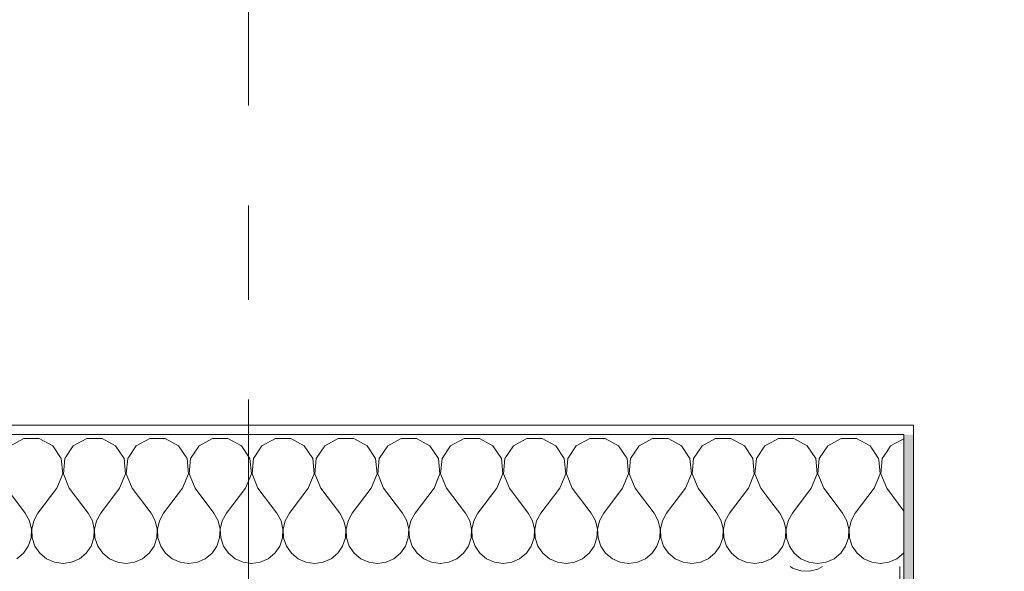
# Model space of a CAD drawing. Header units: metres. Extents: x -4 to 100, y -11 to 17.
# Tile 688 of 728: x 61.487 to 62.531, y 13.7 to 14.285. Entities that reach past the tile are written whole.
import ezdxf

# ---------------------------------------------------------------- set-up
doc = ezdxf.new("R2010")
doc.units = ezdxf.units.M
doc.header["$MEASUREMENT"] = 0
doc.linetypes.add('Strichlinie doppelt', pattern=[0.546806, 0.264583, -0.105833, 0.070556, -0.105833])
for name, color, linetype in [('152 - Bemaßung_ Beschriftung.Ausbau', 7, 'Continuous'), ('451 - Universal.Achsen Raster', 7, 'Continuous'), ('604 - Struktur.Wand Aussen', 7, 'Continuous')]:
    doc.layers.add(name, color=color, linetype=linetype)
doc.styles.add('ERSTELLTER_STIL_2', font='txt')
doc.dimstyles.new('ERSTELLTER_STIL__13', dxfattribs={"dimtxt": 0.1, "dimasz": 0.0532, "dimexe": 0.18, "dimexo": 0.0625, "dimgap": 0, "dimtad": 1, "dimtih": 1, "dimtoh": 1, "dimzin": 0, "dimdsep": 46, "dimtxsty": 'ERSTELLTER_STIL_2', "dimblk": 'ARROWHEAD_2', "dimblk1": 'ARROWHEAD_2', "dimblk2": 'ARROWHEAD_2', "dimcen": 0.09, "dimse1": 1, "dimse2": 1, "dimclrd": 256, "dimclre": 256, "dimclrt": 256, "dimazin": 0, "dimtfac": 1, "dimtdec": 4, "dimtmove": 2, "dimatfit": 3, "dimfxl": 1, "dimtolj": 1, "dimtzin": 0, "dimarcsym": 0})
doc.dimstyles.new('ERSTELLTER_STIL__14', dxfattribs={"dimtxt": 0.1, "dimasz": 0.0532, "dimexe": 0.18, "dimexo": 0.0625, "dimgap": 0, "dimtad": 1, "dimtih": 1, "dimtoh": 1, "dimzin": 0, "dimdsep": 46, "dimtxsty": 'ERSTELLTER_STIL_2', "dimblk": 'ARROWHEAD_2', "dimblk1": 'ARROWHEAD_2', "dimblk2": 'ARROWHEAD_2', "dimcen": 0.09, "dimse1": 1, "dimse2": 1, "dimclrd": 256, "dimclre": 256, "dimclrt": 256, "dimazin": 0, "dimtfac": 1, "dimtdec": 4, "dimtmove": 0, "dimatfit": 3, "dimfxl": 1, "dimtolj": 1, "dimtzin": 0, "dimarcsym": 0})
doc.dimstyles.new('ERSTELLTER_STIL__3', dxfattribs={"dimtxt": 0.1, "dimasz": 0.0532, "dimexe": 0.18, "dimexo": 0.0625, "dimgap": 0, "dimtad": 1, "dimzin": 0, "dimdsep": 46, "dimtxsty": 'ERSTELLTER_STIL_2', "dimblk": 'ARROWHEAD_2', "dimblk1": 'ARROWHEAD_2', "dimblk2": 'ARROWHEAD_2', "dimcen": 0.09, "dimse1": 1, "dimse2": 1, "dimclrd": 7, "dimclre": 7, "dimclrt": 7, "dimazin": 0, "dimtfac": 1, "dimtdec": 4, "dimtmove": 0, "dimatfit": 3, "dimfxl": 1, "dimtolj": 1, "dimtzin": 0, "dimarcsym": 0})
doc.dimstyles.new('ERSTELLTER_STIL__4', dxfattribs={"dimtxt": 0.1, "dimasz": 0.0532, "dimexe": 0.18, "dimexo": 0.0625, "dimgap": 0, "dimtad": 1, "dimzin": 0, "dimdsep": 46, "dimtxsty": 'ERSTELLTER_STIL_2', "dimblk": 'ARROWHEAD_2', "dimblk1": 'ARROWHEAD_2', "dimblk2": 'ARROWHEAD_2', "dimcen": 0.09, "dimse1": 1, "dimse2": 1, "dimclrd": 7, "dimclre": 7, "dimclrt": 7, "dimazin": 0, "dimtfac": 1, "dimtdec": 4, "dimtmove": 2, "dimatfit": 3, "dimfxl": 1, "dimtolj": 1, "dimtzin": 0, "dimarcsym": 0})
doc.dimstyles.new('ERSTELLTER_STIL__5', dxfattribs={"dimtxt": 0.1, "dimasz": 0.0532, "dimexe": 0.18, "dimexo": 0.0625, "dimgap": 0, "dimtad": 1, "dimtih": 1, "dimtoh": 1, "dimzin": 0, "dimdsep": 46, "dimtxsty": 'ERSTELLTER_STIL_2', "dimblk": 'ARROWHEAD_2', "dimblk1": 'ARROWHEAD_2', "dimblk2": 'ARROWHEAD_2', "dimcen": 0.09, "dimse1": 1, "dimse2": 1, "dimclrd": 7, "dimclre": 7, "dimclrt": 7, "dimazin": 0, "dimtfac": 1, "dimtdec": 4, "dimtmove": 0, "dimatfit": 3, "dimfxl": 1, "dimtolj": 1, "dimtzin": 0, "dimarcsym": 0})
doc.dimstyles.new('ERSTELLTER_STIL__6', dxfattribs={"dimtxt": 0.1, "dimasz": 0.0532, "dimexe": 0.18, "dimexo": 0.0625, "dimgap": 0, "dimtad": 1, "dimtih": 1, "dimtoh": 1, "dimzin": 0, "dimdsep": 46, "dimtxsty": 'ERSTELLTER_STIL_2', "dimblk": 'ARROWHEAD_2', "dimblk1": 'ARROWHEAD_2', "dimblk2": 'ARROWHEAD_2', "dimcen": 0.09, "dimse1": 1, "dimse2": 1, "dimclrd": 7, "dimclre": 7, "dimclrt": 7, "dimazin": 0, "dimtfac": 1, "dimtdec": 4, "dimtmove": 2, "dimatfit": 3, "dimfxl": 1, "dimtolj": 1, "dimtzin": 0, "dimarcsym": 0})
pattern_1 = [(0, (0, 0), (0, 0.08660254), [0, -0.05]), (0, (0.025, 0.0433), (0, 0.08660254), [0, -0.05])]

# ---------------------------------------------------------------- blocks, each defined once
blk = doc.blocks.new('*X60')
at = {"layer": '604 - Struktur.Wand Aussen', "color": 7, "linetype": 'Continuous', "lineweight": 5}
for p, q in [((62.425, 13.8406), (62.4155, 13.8354)), ((62.4067, 13.8267), (62.4019, 13.8195)), ((62.3996, 13.8033), (62.3982, 13.8182)), ((62.4019, 13.8195), (62.4004, 13.8033)), ((62.3933, 13.7883), (62.3996, 13.8033)), ((62.4004, 13.8033), (62.4067, 13.7883)), ((62.3933, 13.7883), (62.3733, 13.7617)), ((62.4067, 13.7883), (62.425, 13.7639)), ((62.3522, 13.7721), (62.36, 13.7617)), ((62.3645, 13.7536), (62.36, 13.7617)), ((62.3733, 13.7617), (62.3689, 13.7536)), ((62.3665, 13.7447), (62.3645, 13.7536)), ((62.3689, 13.7536), (62.3668, 13.7447)), ((62.3661, 13.7355), (62.3665, 13.7447)), ((62.3668, 13.7447), (62.3672, 13.7355)), ((62.3631, 13.7268), (62.3661, 13.7355)), ((62.3672, 13.7355), (62.3702, 13.7268)), ((62.3048, 13.7248), (62.3087, 13.7192)), ((62.3087, 13.7192), (62.3158, 13.7133)), ((62.3509, 13.7133), (62.3579, 13.7192)), ((62.3579, 13.7192), (62.3631, 13.7268)), ((62.3702, 13.7268), (62.3754, 13.7192)), ((62.3754, 13.7192), (62.3825, 13.7133)), ((62.4175, 13.7133), (62.4246, 13.7192)), ((62.4246, 13.7192), (62.425, 13.7198)), ((62.3158, 13.7133), (62.3242, 13.7096)), ((62.3242, 13.7096), (62.3333, 13.7083)), ((62.3333, 13.7083), (62.3424, 13.7096)), ((62.3424, 13.7096), (62.3509, 13.7133)), ((62.3825, 13.7133), (62.3909, 13.7096)), ((62.3909, 13.7096), (62.4, 13.7083)), ((62.4, 13.7083), (62.4091, 13.7096)), ((62.4091, 13.7096), (62.4175, 13.7133))]:
    blk.add_line(p, q, dxfattribs=at)
blk = doc.blocks.new('*X61')
at = {"layer": '604 - Struktur.Wand Aussen', "color": 7, "linetype": 'Continuous', "lineweight": 5}
for p, q in [((62.2919, 13.8407), (62.285, 13.837)), ((62.3081, 13.8407), (62.2919, 13.8407)), ((62.3224, 13.833), (62.3081, 13.8407)), ((62.3585, 13.8407), (62.3442, 13.833)), ((62.3748, 13.8407), (62.3585, 13.8407)), ((62.3891, 13.833), (62.3748, 13.8407)), ((62.4155, 13.8354), (62.4109, 13.833)), ((62.3314, 13.8195), (62.3224, 13.833)), ((62.3442, 13.833), (62.3352, 13.8195)), ((62.3981, 13.8195), (62.3891, 13.833)), ((62.4109, 13.833), (62.4067, 13.8267)), ((62.333, 13.8033), (62.3314, 13.8195)), ((62.3352, 13.8195), (62.3337, 13.8033)), ((62.3982, 13.8182), (62.3981, 13.8195)), ((62.3267, 13.7883), (62.333, 13.8033)), ((62.3337, 13.8033), (62.34, 13.7883)), ((62.3267, 13.7883), (62.3067, 13.7617)), ((62.34, 13.7883), (62.3522, 13.7721)), ((62.285, 13.7727), (62.2933, 13.7617)), ((62.2978, 13.7536), (62.2933, 13.7617)), ((62.3067, 13.7617), (62.3022, 13.7536)), ((62.2999, 13.7447), (62.2978, 13.7536)), ((62.3022, 13.7536), (62.3001, 13.7447)), ((62.2994, 13.7355), (62.2999, 13.7447)), ((62.3001, 13.7447), (62.3006, 13.7355)), ((62.2965, 13.7268), (62.2994, 13.7355)), ((62.3006, 13.7355), (62.3035, 13.7268)), ((62.285, 13.714), (62.2913, 13.7192)), ((62.2913, 13.7192), (62.2965, 13.7268)), ((62.3035, 13.7268), (62.3048, 13.7248))]:
    blk.add_line(p, q, dxfattribs=at)
blk = doc.blocks.new('*X79')
at = {"layer": '604 - Struktur.Wand Aussen', "color": 7, "linetype": 'Continuous', "lineweight": 5}
for p, q in [((61.4919, 13.8407), (61.4776, 13.833)), ((61.5081, 13.8407), (61.4919, 13.8407)), ((61.5224, 13.833), (61.5081, 13.8407)), ((61.5585, 13.8407), (61.5442, 13.833)), ((61.5748, 13.8407), (61.5585, 13.8407)), ((61.5891, 13.833), (61.5748, 13.8407)), ((61.6252, 13.8407), (61.6109, 13.833)), ((61.6415, 13.8407), (61.6252, 13.8407)), ((61.6558, 13.833), (61.6415, 13.8407)), ((61.6919, 13.8407), (61.6776, 13.833)), ((61.7081, 13.8407), (61.6919, 13.8407)), ((61.7224, 13.833), (61.7081, 13.8407)), ((61.7585, 13.8407), (61.7442, 13.833)), ((61.7748, 13.8407), (61.7585, 13.8407)), ((61.7891, 13.833), (61.7748, 13.8407)), ((61.8252, 13.8407), (61.8109, 13.833)), ((61.8415, 13.8407), (61.8252, 13.8407)), ((61.8558, 13.833), (61.8415, 13.8407)), ((61.8919, 13.8407), (61.8776, 13.833)), ((61.9081, 13.8407), (61.8919, 13.8407)), ((61.9224, 13.833), (61.9081, 13.8407)), ((61.9585, 13.8407), (61.9442, 13.833)), ((61.9748, 13.8407), (61.9585, 13.8407)), ((61.9891, 13.833), (61.9748, 13.8407)), ((62.0252, 13.8407), (62.0109, 13.833)), ((62.0415, 13.8407), (62.0252, 13.8407)), ((62.0558, 13.833), (62.0415, 13.8407)), ((62.0919, 13.8407), (62.0776, 13.833)), ((62.1081, 13.8407), (62.0919, 13.8407)), ((62.1224, 13.833), (62.1081, 13.8407)), ((62.1585, 13.8407), (62.1442, 13.833)), ((62.1748, 13.8407), (62.1585, 13.8407)), ((62.1891, 13.833), (62.1748, 13.8407)), ((62.2252, 13.8407), (62.2109, 13.833)), ((62.2415, 13.8407), (62.2252, 13.8407)), ((62.2558, 13.833), (62.2415, 13.8407)), ((62.285, 13.837), (62.2776, 13.833)), ((61.5314, 13.8195), (61.5224, 13.833)), ((61.5442, 13.833), (61.5352, 13.8195)), ((61.5981, 13.8195), (61.5891, 13.833)), ((61.6109, 13.833), (61.6019, 13.8195)), ((61.6648, 13.8195), (61.6558, 13.833)), ((61.6776, 13.833), (61.6686, 13.8195)), ((61.7314, 13.8195), (61.7224, 13.833)), ((61.7442, 13.833), (61.7352, 13.8195)), ((61.7981, 13.8195), (61.7891, 13.833)), ((61.8109, 13.833), (61.8019, 13.8195)), ((61.8648, 13.8195), (61.8558, 13.833)), ((61.8776, 13.833), (61.8686, 13.8195)), ((61.9314, 13.8195), (61.9224, 13.833)), ((61.9442, 13.833), (61.9352, 13.8195)), ((61.9981, 13.8195), (61.9891, 13.833)), ((62.0109, 13.833), (62.0019, 13.8195)), ((62.0648, 13.8195), (62.0558, 13.833)), ((62.0776, 13.833), (62.0686, 13.8195)), ((62.1314, 13.8195), (62.1224, 13.833)), ((62.1442, 13.833), (62.1352, 13.8195)), ((62.1981, 13.8195), (62.1891, 13.833)), ((62.2109, 13.833), (62.2019, 13.8195)), ((62.2648, 13.8195), (62.2558, 13.833)), ((62.2776, 13.833), (62.2686, 13.8195)), ((61.533, 13.8033), (61.5314, 13.8195)), ((61.5352, 13.8195), (61.5337, 13.8033)), ((61.5996, 13.8033), (61.5981, 13.8195)), ((61.6019, 13.8195), (61.6004, 13.8033)), ((61.6663, 13.8033), (61.6648, 13.8195)), ((61.6686, 13.8195), (61.667, 13.8033)), ((61.733, 13.8033), (61.7314, 13.8195)), ((61.7352, 13.8195), (61.7337, 13.8033)), ((61.7996, 13.8033), (61.7981, 13.8195)), ((61.8019, 13.8195), (61.8004, 13.8033)), ((61.8663, 13.8033), (61.8648, 13.8195)), ((61.8686, 13.8195), (61.867, 13.8033)), ((61.933, 13.8033), (61.9314, 13.8195)), ((61.9352, 13.8195), (61.9337, 13.8033)), ((61.9996, 13.8033), (61.9981, 13.8195)), ((62.0019, 13.8195), (62.0004, 13.8033)), ((62.0663, 13.8033), (62.0648, 13.8195)), ((62.0686, 13.8195), (62.067, 13.8033)), ((62.133, 13.8033), (62.1314, 13.8195)), ((62.1352, 13.8195), (62.1337, 13.8033)), ((62.1996, 13.8033), (62.1981, 13.8195)), ((62.2019, 13.8195), (62.2004, 13.8033)), ((62.2663, 13.8033), (62.2648, 13.8195)), ((62.2686, 13.8195), (62.267, 13.8033)), ((61.5267, 13.7883), (61.533, 13.8033)), ((61.5337, 13.8033), (61.54, 13.7883)), ((61.5933, 13.7883), (61.5996, 13.8033)), ((61.6004, 13.8033), (61.6067, 13.7883)), ((61.66, 13.7883), (61.6663, 13.8033)), ((61.667, 13.8033), (61.6733, 13.7883)), ((61.7267, 13.7883), (61.733, 13.8033)), ((61.7337, 13.8033), (61.74, 13.7883)), ((61.7933, 13.7883), (61.7996, 13.8033)), ((61.8004, 13.8033), (61.8067, 13.7883)), ((61.86, 13.7883), (61.8663, 13.8033)), ((61.867, 13.8033), (61.8733, 13.7883)), ((61.9267, 13.7883), (61.933, 13.8033)), ((61.9337, 13.8033), (61.94, 13.7883)), ((61.9933, 13.7883), (61.9996, 13.8033)), ((62.0004, 13.8033), (62.0067, 13.7883)), ((62.06, 13.7883), (62.0663, 13.8033)), ((62.067, 13.8033), (62.0733, 13.7883)), ((62.1267, 13.7883), (62.133, 13.8033)), ((62.1337, 13.8033), (62.14, 13.7883)), ((62.1933, 13.7883), (62.1996, 13.8033)), ((62.2004, 13.8033), (62.2067, 13.7883)), ((62.26, 13.7883), (62.2663, 13.8033)), ((62.267, 13.8033), (62.2733, 13.7883)), ((61.4733, 13.7883), (61.4933, 13.7617)), ((61.5267, 13.7883), (61.5067, 13.7617)), ((61.54, 13.7883), (61.56, 13.7617)), ((61.5933, 13.7883), (61.5733, 13.7617)), ((61.6067, 13.7883), (61.6267, 13.7617)), ((61.66, 13.7883), (61.64, 13.7617)), ((61.6733, 13.7883), (61.6933, 13.7617)), ((61.7267, 13.7883), (61.7067, 13.7617)), ((61.74, 13.7883), (61.76, 13.7617)), ((61.7933, 13.7883), (61.7733, 13.7617)), ((61.8067, 13.7883), (61.8267, 13.7617)), ((61.86, 13.7883), (61.84, 13.7617)), ((61.8733, 13.7883), (61.8933, 13.7617)), ((61.9267, 13.7883), (61.9067, 13.7617)), ((61.94, 13.7883), (61.96, 13.7617)), ((61.9933, 13.7883), (61.9733, 13.7617)), ((62.0067, 13.7883), (62.0267, 13.7617)), ((62.06, 13.7883), (62.04, 13.7617)), ((62.0733, 13.7883), (62.0933, 13.7617)), ((62.1267, 13.7883), (62.1067, 13.7617)), ((62.14, 13.7883), (62.16, 13.7617)), ((62.1933, 13.7883), (62.1733, 13.7617)), ((62.2067, 13.7883), (62.2267, 13.7617)), ((62.26, 13.7883), (62.24, 13.7617)), ((62.2733, 13.7883), (62.285, 13.7727)), ((61.4978, 13.7536), (61.4933, 13.7617)), ((61.5067, 13.7617), (61.5022, 13.7536)), ((61.5645, 13.7536), (61.56, 13.7617)), ((61.5733, 13.7617), (61.5689, 13.7536)), ((61.6311, 13.7536), (61.6267, 13.7617)), ((61.64, 13.7617), (61.6355, 13.7536)), ((61.6978, 13.7536), (61.6933, 13.7617)), ((61.7067, 13.7617), (61.7022, 13.7536)), ((61.7645, 13.7536), (61.76, 13.7617)), ((61.7733, 13.7617), (61.7689, 13.7536)), ((61.8311, 13.7536), (61.8267, 13.7617)), ((61.84, 13.7617), (61.8355, 13.7536)), ((61.8978, 13.7536), (61.8933, 13.7617)), ((61.9067, 13.7617), (61.9022, 13.7536)), ((61.9645, 13.7536), (61.96, 13.7617)), ((61.9733, 13.7617), (61.9689, 13.7536)), ((62.0311, 13.7536), (62.0267, 13.7617)), ((62.04, 13.7617), (62.0355, 13.7536)), ((62.0978, 13.7536), (62.0933, 13.7617)), ((62.1067, 13.7617), (62.1022, 13.7536)), ((62.1645, 13.7536), (62.16, 13.7617)), ((62.1733, 13.7617), (62.1689, 13.7536)), ((62.2311, 13.7536), (62.2267, 13.7617)), ((62.24, 13.7617), (62.2355, 13.7536)), ((61.4999, 13.7447), (61.4978, 13.7536)), ((61.5022, 13.7536), (61.5001, 13.7447)), ((61.5665, 13.7447), (61.5645, 13.7536)), ((61.5689, 13.7536), (61.5668, 13.7447)), ((61.6332, 13.7447), (61.6311, 13.7536)), ((61.6355, 13.7536), (61.6335, 13.7447)), ((61.6999, 13.7447), (61.6978, 13.7536)), ((61.7022, 13.7536), (61.7001, 13.7447)), ((61.7665, 13.7447), (61.7645, 13.7536)), ((61.7689, 13.7536), (61.7668, 13.7447)), ((61.8332, 13.7447), (61.8311, 13.7536)), ((61.8355, 13.7536), (61.8335, 13.7447)), ((61.8999, 13.7447), (61.8978, 13.7536)), ((61.9022, 13.7536), (61.9001, 13.7447)), ((61.9665, 13.7447), (61.9645, 13.7536)), ((61.9689, 13.7536), (61.9668, 13.7447)), ((62.0332, 13.7447), (62.0311, 13.7536)), ((62.0355, 13.7536), (62.0335, 13.7447)), ((62.0999, 13.7447), (62.0978, 13.7536)), ((62.1022, 13.7536), (62.1001, 13.7447)), ((62.1665, 13.7447), (62.1645, 13.7536)), ((62.1689, 13.7536), (62.1668, 13.7447)), ((62.2332, 13.7447), (62.2311, 13.7536)), ((62.2355, 13.7536), (62.2335, 13.7447)), ((61.4994, 13.7355), (61.4999, 13.7447)), ((61.5001, 13.7447), (61.5006, 13.7355)), ((61.5661, 13.7355), (61.5665, 13.7447)), ((61.5668, 13.7447), (61.5672, 13.7355)), ((61.6328, 13.7355), (61.6332, 13.7447)), ((61.6335, 13.7447), (61.6339, 13.7355)), ((61.6994, 13.7355), (61.6999, 13.7447)), ((61.7001, 13.7447), (61.7006, 13.7355)), ((61.7661, 13.7355), (61.7665, 13.7447)), ((61.7668, 13.7447), (61.7672, 13.7355)), ((61.8328, 13.7355), (61.8332, 13.7447)), ((61.8335, 13.7447), (61.8339, 13.7355)), ((61.8994, 13.7355), (61.8999, 13.7447)), ((61.9001, 13.7447), (61.9006, 13.7355)), ((61.9661, 13.7355), (61.9665, 13.7447)), ((61.9668, 13.7447), (61.9672, 13.7355)), ((62.0328, 13.7355), (62.0332, 13.7447)), ((62.0335, 13.7447), (62.0339, 13.7355)), ((62.0994, 13.7355), (62.0999, 13.7447)), ((62.1001, 13.7447), (62.1006, 13.7355)), ((62.1661, 13.7355), (62.1665, 13.7447)), ((62.1668, 13.7447), (62.1672, 13.7355)), ((62.2328, 13.7355), (62.2332, 13.7447)), ((62.2335, 13.7447), (62.2339, 13.7355)), ((61.4965, 13.7268), (61.4994, 13.7355)), ((61.5006, 13.7355), (61.5035, 13.7268)), ((61.5631, 13.7268), (61.5661, 13.7355)), ((61.5672, 13.7355), (61.5702, 13.7268)), ((61.6298, 13.7268), (61.6328, 13.7355)), ((61.6339, 13.7355), (61.6369, 13.7268)), ((61.6965, 13.7268), (61.6994, 13.7355)), ((61.7006, 13.7355), (61.7035, 13.7268)), ((61.7631, 13.7268), (61.7661, 13.7355)), ((61.7672, 13.7355), (61.7702, 13.7268)), ((61.8298, 13.7268), (61.8328, 13.7355)), ((61.8339, 13.7355), (61.8369, 13.7268)), ((61.8965, 13.7268), (61.8994, 13.7355)), ((61.9006, 13.7355), (61.9035, 13.7268)), ((61.9631, 13.7268), (61.9661, 13.7355)), ((61.9672, 13.7355), (61.9702, 13.7268)), ((62.0298, 13.7268), (62.0328, 13.7355)), ((62.0339, 13.7355), (62.0369, 13.7268)), ((62.0965, 13.7268), (62.0994, 13.7355)), ((62.1006, 13.7355), (62.1035, 13.7268)), ((62.1631, 13.7268), (62.1661, 13.7355)), ((62.1672, 13.7355), (62.1702, 13.7268)), ((62.2298, 13.7268), (62.2328, 13.7355)), ((62.2339, 13.7355), (62.2369, 13.7268)), ((61.4842, 13.7133), (61.4913, 13.7192)), ((61.4913, 13.7192), (61.4965, 13.7268)), ((61.5035, 13.7268), (61.5087, 13.7192)), ((61.5087, 13.7192), (61.5158, 13.7133)), ((61.5509, 13.7133), (61.5579, 13.7192)), ((61.5579, 13.7192), (61.5631, 13.7268)), ((61.5702, 13.7268), (61.5754, 13.7192)), ((61.5754, 13.7192), (61.5825, 13.7133)), ((61.6175, 13.7133), (61.6246, 13.7192)), ((61.6246, 13.7192), (61.6298, 13.7268)), ((61.6369, 13.7268), (61.6421, 13.7192)), ((61.6421, 13.7192), (61.6491, 13.7133)), ((61.6842, 13.7133), (61.6913, 13.7192)), ((61.6913, 13.7192), (61.6965, 13.7268)), ((61.7035, 13.7268), (61.7087, 13.7192)), ((61.7087, 13.7192), (61.7158, 13.7133)), ((61.7509, 13.7133), (61.7579, 13.7192)), ((61.7579, 13.7192), (61.7631, 13.7268)), ((61.7702, 13.7268), (61.7754, 13.7192)), ((61.7754, 13.7192), (61.7825, 13.7133)), ((61.8175, 13.7133), (61.8246, 13.7192)), ((61.8246, 13.7192), (61.8298, 13.7268)), ((61.8369, 13.7268), (61.8421, 13.7192)), ((61.8421, 13.7192), (61.8491, 13.7133)), ((61.8842, 13.7133), (61.8913, 13.7192)), ((61.8913, 13.7192), (61.8965, 13.7268)), ((61.9035, 13.7268), (61.9087, 13.7192)), ((61.9087, 13.7192), (61.9158, 13.7133)), ((61.9509, 13.7133), (61.9579, 13.7192)), ((61.9579, 13.7192), (61.9631, 13.7268)), ((61.9702, 13.7268), (61.9754, 13.7192)), ((61.9754, 13.7192), (61.9825, 13.7133)), ((62.0175, 13.7133), (62.0246, 13.7192)), ((62.0246, 13.7192), (62.0298, 13.7268)), ((62.0369, 13.7268), (62.0421, 13.7192)), ((62.0421, 13.7192), (62.0491, 13.7133)), ((62.0842, 13.7133), (62.0913, 13.7192)), ((62.0913, 13.7192), (62.0965, 13.7268)), ((62.1035, 13.7268), (62.1087, 13.7192)), ((62.1087, 13.7192), (62.1158, 13.7133)), ((62.1509, 13.7133), (62.1579, 13.7192)), ((62.1579, 13.7192), (62.1631, 13.7268)), ((62.1702, 13.7268), (62.1754, 13.7192)), ((62.1754, 13.7192), (62.1825, 13.7133)), ((62.2175, 13.7133), (62.2246, 13.7192)), ((62.2246, 13.7192), (62.2298, 13.7268)), ((62.2369, 13.7268), (62.2421, 13.7192)), ((62.2421, 13.7192), (62.2491, 13.7133)), ((61.5158, 13.7133), (61.5242, 13.7096)), ((61.5242, 13.7096), (61.5333, 13.7083)), ((61.5333, 13.7083), (61.5424, 13.7096)), ((61.5424, 13.7096), (61.5509, 13.7133)), ((61.5825, 13.7133), (61.5909, 13.7096)), ((61.5909, 13.7096), (61.6, 13.7083)), ((61.6, 13.7083), (61.6091, 13.7096)), ((61.6091, 13.7096), (61.6175, 13.7133)), ((61.6491, 13.7133), (61.6576, 13.7096)), ((61.6576, 13.7096), (61.6667, 13.7083)), ((61.6667, 13.7083), (61.6758, 13.7096)), ((61.6758, 13.7096), (61.6842, 13.7133)), ((61.7158, 13.7133), (61.7242, 13.7096)), ((61.7242, 13.7096), (61.7333, 13.7083)), ((61.7333, 13.7083), (61.7424, 13.7096)), ((61.7424, 13.7096), (61.7509, 13.7133)), ((61.7825, 13.7133), (61.7909, 13.7096)), ((61.7909, 13.7096), (61.8, 13.7083)), ((61.8, 13.7083), (61.8091, 13.7096)), ((61.8091, 13.7096), (61.8175, 13.7133)), ((61.8491, 13.7133), (61.8576, 13.7096)), ((61.8576, 13.7096), (61.8667, 13.7083)), ((61.8667, 13.7083), (61.8758, 13.7096)), ((61.8758, 13.7096), (61.8842, 13.7133)), ((61.9158, 13.7133), (61.9242, 13.7096)), ((61.9242, 13.7096), (61.9333, 13.7083)), ((61.9333, 13.7083), (61.9424, 13.7096)), ((61.9424, 13.7096), (61.9509, 13.7133)), ((61.9825, 13.7133), (61.9909, 13.7096)), ((61.9909, 13.7096), (62, 13.7083)), ((62, 13.7083), (62.0091, 13.7096)), ((62.0091, 13.7096), (62.0175, 13.7133)), ((62.0491, 13.7133), (62.0576, 13.7096)), ((62.0576, 13.7096), (62.0667, 13.7083)), ((62.0667, 13.7083), (62.0758, 13.7096)), ((62.0758, 13.7096), (62.0842, 13.7133)), ((62.1158, 13.7133), (62.1242, 13.7096)), ((62.1242, 13.7096), (62.1333, 13.7083)), ((62.1333, 13.7083), (62.1424, 13.7096)), ((62.1424, 13.7096), (62.1509, 13.7133)), ((62.1825, 13.7133), (62.1909, 13.7096)), ((62.1909, 13.7096), (62.2, 13.7083)), ((62.2, 13.7083), (62.2091, 13.7096)), ((62.2091, 13.7096), (62.2175, 13.7133)), ((62.2491, 13.7133), (62.2576, 13.7096)), ((62.2576, 13.7096), (62.2667, 13.7083)), ((62.2667, 13.7083), (62.2758, 13.7096)), ((62.2758, 13.7096), (62.2842, 13.7133)), ((62.2842, 13.7133), (62.285, 13.714))]:
    blk.add_line(p, q, dxfattribs=at)
blk = doc.blocks.new('*X115')
at = {"layer": '604 - Struktur.Wand Aussen', "color": 7, "linetype": 'Continuous', "lineweight": 5}
for p, q in [((62.3046, 13.705), (62.3068, 13.7035)), ((62.3068, 13.7035), (62.3155, 13.7006)), ((62.3155, 13.7006), (62.3247, 13.7001)), ((62.3247, 13.7001), (62.3336, 13.7022)), ((62.3336, 13.7022), (62.3387, 13.705)), ((62.4207, 13.6919), (62.4207, 13.705))]:
    blk.add_line(p, q, dxfattribs=at)
blk = doc.blocks.new('*D314')
at = {"layer": '152 - Bemaßung_ Beschriftung.Ausbau', "color": 7, "linetype": 'Continuous', "lineweight": 5}
for p, q in [((61.14, 14.8025), (61.14, 14.9075)), ((61.1602, 14.89), (61.1198, 14.82)), ((62.2952, 14.89), (62.2548, 14.82)), ((58.74, 14.855), (61.14, 14.855)), ((61.14, 14.855), (62.275, 14.855))]:
    blk.add_line(p, q, dxfattribs=at)
at = {"layer": '152 - Bemaßung_ Beschriftung.Ausbau', "color": 7, "lineweight": 5, "char_height": 0.1, "attachment_point": 7, "style": 'ERSTELLTER_STIL_2'}
for s, insert in [('\\A1;{\\pql;\\fArial|b0|i0|c0|p38;1,13\\fArial|b0|i0|c0|p38;\\A1{\\H.66x;\\S5^  ;}}', (61.5494, 14.8556)), ('\\A1;{\\pql;\\fArial|b0|i0|c0|p38;15}', (62.2741, 14.8659))]:
    blk.add_mtext(s, dxfattribs=dict(at, insert=insert))
blk = doc.blocks.new('ARROWHEAD_2')
at = {"color": 0, "linetype": 'Continuous', "lineweight": 0}
for p, q in [((-0.378, -0.655), (0.378, 0.655)), ((0, 0), (-1, 0))]:
    blk.add_line(p, q, dxfattribs=at)
blk = doc.blocks.new('*D315')
at = {"layer": '152 - Bemaßung_ Beschriftung.Ausbau', "color": 7, "linetype": 'Continuous', "lineweight": 5}
for p, q in [((62.275, 14.8025), (62.275, 14.9075)), ((62.425, 14.8025), (62.425, 14.9075)), ((62.2952, 14.89), (62.2548, 14.82)), ((62.4048, 14.82), (62.4452, 14.89)), ((61.14, 14.855), (62.275, 14.855)), ((62.275, 14.855), (62.425, 14.855)), ((62.425, 14.855), (62.4593, 14.855))]:
    blk.add_line(p, q, dxfattribs=at)
blk = doc.blocks.new('*D348')
at = {"layer": '152 - Bemaßung_ Beschriftung.Ausbau', "color": 7, "linetype": 'Continuous', "lineweight": 5}
for p, q in [((58.195, 15.3025), (58.195, 15.4075)), ((58.2152, 15.39), (58.1748, 15.32)), ((62.0552, 15.39), (62.0148, 15.32)), ((58.05, 15.355), (58.195, 15.355)), ((58.195, 15.355), (62.035, 15.355))]:
    blk.add_line(p, q, dxfattribs=at)
at = {"layer": '152 - Bemaßung_ Beschriftung.Ausbau', "color": 7, "lineweight": 5, "insert": (59.982, 15.375), "char_height": 0.1, "attachment_point": 7, "style": 'ERSTELLTER_STIL_2'}
blk.add_mtext('\\A1;{\\pql;\\fArial|b0|i0|c0|p38;3,84}', dxfattribs=at)
blk = doc.blocks.new('*D349')
at = {"layer": '152 - Bemaßung_ Beschriftung.Ausbau', "color": 7, "linetype": 'Continuous', "lineweight": 5}
for p, q in [((62.035, 15.3025), (62.035, 15.4075)), ((62.0552, 15.39), (62.0148, 15.32)), ((62.2952, 15.39), (62.2548, 15.32)), ((58.195, 15.355), (62.035, 15.355)), ((62.035, 15.355), (62.275, 15.355))]:
    blk.add_line(p, q, dxfattribs=at)
at = {"layer": '152 - Bemaßung_ Beschriftung.Ausbau', "color": 7, "lineweight": 5, "char_height": 0.1, "attachment_point": 7, "style": 'ERSTELLTER_STIL_2'}
for s, insert in [('\\A1;{\\pql;\\fArial|b0|i0|c0|p38;24}', (62.0791, 15.375)), ('\\A1;{\\pql;\\fArial|b0|i0|c0|p38;15}', (62.2749, 15.3645))]:
    blk.add_mtext(s, dxfattribs=dict(at, insert=insert))
blk = doc.blocks.new('*D350')
at = {"layer": '152 - Bemaßung_ Beschriftung.Ausbau', "color": 7, "linetype": 'Continuous', "lineweight": 5}
for p, q in [((62.275, 15.3025), (62.275, 15.4075)), ((62.425, 15.3025), (62.425, 15.4075)), ((62.2952, 15.39), (62.2548, 15.32)), ((62.4048, 15.32), (62.4452, 15.39)), ((62.035, 15.355), (62.275, 15.355)), ((62.275, 15.355), (62.425, 15.355)), ((62.425, 15.355), (62.4593, 15.355))]:
    blk.add_line(p, q, dxfattribs=at)
blk = doc.blocks.new('*D387')
at = {"layer": '152 - Bemaßung_ Beschriftung.Ausbau', "color": 7, "linetype": 'Continuous', "lineweight": 5}
for p, q in [((58.28, 15.8025), (58.28, 15.9075)), ((58.3002, 15.89), (58.2598, 15.82)), ((61.6002, 15.89), (61.5598, 15.82)), ((57.98, 15.855), (58.28, 15.855)), ((58.28, 15.855), (61.58, 15.855))]:
    blk.add_line(p, q, dxfattribs=at)
at = {"layer": '152 - Bemaßung_ Beschriftung.Ausbau', "color": 7, "lineweight": 5, "insert": (59.797, 15.875), "char_height": 0.1, "attachment_point": 7, "style": 'ERSTELLTER_STIL_2'}
blk.add_mtext('\\A1;{\\pql;\\fArial|b0|i0|c0|p38;3,30}', dxfattribs=at)
blk = doc.blocks.new('*D388')
at = {"layer": '152 - Bemaßung_ Beschriftung.Ausbau', "color": 7, "linetype": 'Continuous', "lineweight": 5}
for p, q in [((61.58, 15.8025), (61.58, 15.9075)), ((61.6002, 15.89), (61.5598, 15.82)), ((61.9002, 15.89), (61.8598, 15.82)), ((58.28, 15.855), (61.58, 15.855)), ((61.58, 15.855), (61.88, 15.855))]:
    blk.add_line(p, q, dxfattribs=at)
at = {"layer": '152 - Bemaßung_ Beschriftung.Ausbau', "color": 7, "lineweight": 5, "char_height": 0.1, "attachment_point": 7, "style": 'ERSTELLTER_STIL_2'}
for s, insert in [('\\A1;{\\pql;\\fArial|b0|i0|c0|p38;15\\fArial|b0|i0|c0|p38;\\A1{\\H.66x;\\S5^  ;}}', (61.8566, 15.8646)), ('\\A1;{\\pql;\\fArial|b0|i0|c0|p38;30}', (61.6541, 15.875))]:
    blk.add_mtext(s, dxfattribs=dict(at, insert=insert))
blk = doc.blocks.new('*D389')
at = {"layer": '152 - Bemaßung_ Beschriftung.Ausbau', "color": 7, "linetype": 'Continuous', "lineweight": 5}
for p, q in [((61.88, 15.8025), (61.88, 15.9075)), ((61.9002, 15.89), (61.8598, 15.82)), ((62.0552, 15.89), (62.0148, 15.82)), ((61.58, 15.855), (61.88, 15.855)), ((61.88, 15.855), (62.035, 15.855))]:
    blk.add_line(p, q, dxfattribs=at)
blk = doc.blocks.new('*D390')
at = {"layer": '152 - Bemaßung_ Beschriftung.Ausbau', "color": 7, "linetype": 'Continuous', "lineweight": 5}
for p, q in [((62.035, 15.8025), (62.035, 15.9075)), ((62.0552, 15.89), (62.0148, 15.82)), ((62.2952, 15.89), (62.2548, 15.82)), ((61.88, 15.855), (62.035, 15.855)), ((62.035, 15.855), (62.275, 15.855))]:
    blk.add_line(p, q, dxfattribs=at)
at = {"layer": '152 - Bemaßung_ Beschriftung.Ausbau', "color": 7, "lineweight": 5, "insert": (62.0791, 15.875), "char_height": 0.1, "attachment_point": 7, "style": 'ERSTELLTER_STIL_2'}
blk.add_mtext('\\A1;{\\pql;\\fArial|b0|i0|c0|p38;24}', dxfattribs=at)
blk = doc.blocks.new('*D391')
at = {"layer": '152 - Bemaßung_ Beschriftung.Ausbau', "color": 7, "linetype": 'Continuous', "lineweight": 5}
for p, q in [((62.275, 15.8025), (62.275, 15.9075)), ((62.425, 15.8025), (62.425, 15.9075)), ((62.2952, 15.89), (62.2548, 15.82)), ((62.4048, 15.82), (62.4452, 15.89)), ((62.035, 15.855), (62.275, 15.855)), ((62.275, 15.855), (62.425, 15.855)), ((62.425, 15.855), (62.4593, 15.855))]:
    blk.add_line(p, q, dxfattribs=at)
at = {"layer": '152 - Bemaßung_ Beschriftung.Ausbau', "color": 7, "lineweight": 5, "insert": (62.2765, 15.8665), "char_height": 0.1, "attachment_point": 7, "style": 'ERSTELLTER_STIL_2'}
blk.add_mtext('\\A1;{\\pql;\\fArial|b0|i0|c0|p38;15}', dxfattribs=at)
blk = doc.blocks.new('*D411')
at = {"layer": '152 - Bemaßung_ Beschriftung.Ausbau', "color": 160, "linetype": 'Continuous', "lineweight": 5, "true_color": 0x3232ff}
for p, q in [((61.73, 16.3025), (61.73, 16.4075)), ((61.7502, 16.39), (61.7098, 16.32)), ((62.2952, 16.39), (62.2548, 16.32)), ((61.73, 16.355), (62.275, 16.355))]:
    blk.add_line(p, q, dxfattribs=at)
at = {"layer": '152 - Bemaßung_ Beschriftung.Ausbau', "color": 160, "lineweight": 5, "true_color": 0x3232ff, "char_height": 0.1, "attachment_point": 7, "style": 'ERSTELLTER_STIL_2'}
for s, insert in [('\\A1;{\\pql;\\fArial|b0|i0|c0|p38;54\\fArial|b0|i0|c0|p38;\\A1{\\H.66x;\\S5^  ;}}', (61.9016, 16.3734)), ('\\A1;{\\pql;\\fArial|b0|i0|c0|p38;15}', (62.2749, 16.3645))]:
    blk.add_mtext(s, dxfattribs=dict(at, insert=insert))
blk = doc.blocks.new('*D412')
at = {"layer": '152 - Bemaßung_ Beschriftung.Ausbau', "color": 160, "linetype": 'Continuous', "lineweight": 5, "true_color": 0x3232ff}
for p, q in [((62.275, 16.3025), (62.275, 16.4075)), ((62.425, 16.3025), (62.425, 16.4075)), ((62.2952, 16.39), (62.2548, 16.32)), ((62.4048, 16.32), (62.4452, 16.39)), ((61.73, 16.355), (62.275, 16.355)), ((62.275, 16.355), (62.425, 16.355)), ((62.425, 16.355), (62.4593, 16.355))]:
    blk.add_line(p, q, dxfattribs=at)
blk = doc.blocks.new('*D566')
at = {"layer": '152 - Bemaßung_ Beschriftung.Ausbau', "color": 7, "linetype": 'Continuous', "lineweight": 5}
for p, q in [((63.435, 13.695), (63.435, 13.845)), ((63.4, 13.7152), (63.47, 13.6748)), ((63.4875, 13.695), (63.3825, 13.695)), ((63.435, 7.935), (63.435, 13.695)), ((63.4, 7.9552), (63.47, 7.9148))]:
    blk.add_line(p, q, dxfattribs=at)
at = {"layer": '152 - Bemaßung_ Beschriftung.Ausbau', "color": 7, "lineweight": 5, "char_height": 0.1, "attachment_point": 7, "rotation": 90, "style": 'ERSTELLTER_STIL_2'}
for s, insert in [('\\A1;{\\pql;\\fArial|b0|i0|c0|p38;15}', (63.4255, 13.6949)), ('\\A1;{\\pql;\\fArial|b0|i0|c0|p38;5,76}', (63.415, 10.682))]:
    blk.add_mtext(s, dxfattribs=dict(at, insert=insert))
blk = doc.blocks.new('*D567')
at = {"layer": '152 - Bemaßung_ Beschriftung.Ausbau', "color": 7, "linetype": 'Continuous', "lineweight": 5}
for p, q in [((63.435, 13.845), (63.435, 13.8792)), ((63.47, 13.8248), (63.4, 13.8652)), ((63.4875, 13.845), (63.3825, 13.845)), ((63.435, 13.695), (63.435, 13.845)), ((63.4, 13.7152), (63.47, 13.6748))]:
    blk.add_line(p, q, dxfattribs=at)
blk = doc.blocks.new('*D575')
at = {"layer": '152 - Bemaßung_ Beschriftung.Ausbau', "color": 7, "linetype": 'Continuous', "lineweight": 5}
for p, q in [((63.935, 13.695), (63.935, 13.845)), ((63.9, 13.7152), (63.97, 13.6748)), ((63.9875, 13.695), (63.8825, 13.695)), ((63.935, 13.455), (63.935, 13.695)), ((63.9, 13.4752), (63.97, 13.4348))]:
    blk.add_line(p, q, dxfattribs=at)
at = {"layer": '152 - Bemaßung_ Beschriftung.Ausbau', "color": 7, "lineweight": 5, "char_height": 0.1, "attachment_point": 7, "rotation": 90, "style": 'ERSTELLTER_STIL_2'}
for s, insert in [('\\A1;{\\pql;\\fArial|b0|i0|c0|p38;15}', (63.9255, 13.6933)), ('\\A1;{\\pql;\\fArial|b0|i0|c0|p38;24}', (63.915, 13.4991))]:
    blk.add_mtext(s, dxfattribs=dict(at, insert=insert))
blk = doc.blocks.new('*D576')
at = {"layer": '152 - Bemaßung_ Beschriftung.Ausbau', "color": 7, "linetype": 'Continuous', "lineweight": 5}
for p, q in [((63.935, 13.845), (63.935, 13.8792)), ((63.97, 13.8248), (63.9, 13.8652)), ((63.9875, 13.845), (63.8825, 13.845)), ((63.935, 13.695), (63.935, 13.845)), ((63.9, 13.7152), (63.97, 13.6748))]:
    blk.add_line(p, q, dxfattribs=at)
blk = doc.blocks.new('*D588')
at = {"layer": '152 - Bemaßung_ Beschriftung.Ausbau', "color": 7, "linetype": 'Continuous', "lineweight": 5}
for p, q in [((64.435, 13.695), (64.435, 13.845)), ((64.4, 13.7152), (64.47, 13.6748)), ((64.4875, 13.695), (64.3825, 13.695)), ((64.435, 13.455), (64.435, 13.695)), ((64.4, 13.4752), (64.47, 13.4348)), ((64.47, 13.4298), (64.4, 13.4702))]:
    blk.add_line(p, q, dxfattribs=at)
at = {"layer": '152 - Bemaßung_ Beschriftung.Ausbau', "color": 7, "lineweight": 5, "char_height": 0.1, "attachment_point": 7, "rotation": 90, "style": 'ERSTELLTER_STIL_2'}
for s, insert in [('\\A1;{\\pql;\\fArial|b0|i0|c0|p38;15}', (64.4255, 13.6933)), ('\\A1;{\\pql;\\fArial|b0|i0|c0|p38;24}', (64.415, 13.4991))]:
    blk.add_mtext(s, dxfattribs=dict(at, insert=insert))
blk = doc.blocks.new('*D589')
at = {"layer": '152 - Bemaßung_ Beschriftung.Ausbau', "color": 7, "linetype": 'Continuous', "lineweight": 5}
for p, q in [((64.435, 13.845), (64.435, 13.8792)), ((64.47, 13.8248), (64.4, 13.8652)), ((64.4875, 13.845), (64.3825, 13.845)), ((64.435, 13.695), (64.435, 13.845)), ((64.4, 13.7152), (64.47, 13.6748))]:
    blk.add_line(p, q, dxfattribs=at)
blk = doc.blocks.new('*D590')
at = {"layer": '152 - Bemaßung_ Beschriftung.Ausbau', "color": 7, "linetype": 'Continuous', "lineweight": 5}
for p, q in [((64.935, 13.845), (64.935, 13.8792)), ((64.97, 13.8248), (64.9, 13.8652)), ((64.9875, 13.845), (64.8825, 13.845)), ((64.935, -0.145), (64.935, 13.845)), ((64.9, -0.1248), (64.97, -0.1652)), ((64.9875, -0.145), (64.8825, -0.145)), ((64.935, -0.1792), (64.935, -0.145))]:
    blk.add_line(p, q, dxfattribs=at)
at = {"layer": '152 - Bemaßung_ Beschriftung.Ausbau', "color": 7, "lineweight": 5, "insert": (64.915, 6.679), "char_height": 0.1, "attachment_point": 7, "rotation": 90, "style": 'ERSTELLTER_STIL_2'}
blk.add_mtext('\\A1;{\\pql;\\fArial|b0|i0|c0|p38;13,99}', dxfattribs=at)

msp = doc.modelspace()

# ---------------------------------------------------------------- hatches: boundary and pattern name
at = {"layer": '604 - Struktur.Wand Aussen', "linetype": 'Continuous', "lineweight": 0, "true_color": 0x000000}
h = msp.add_hatch(dxfattribs=at)
h.set_pattern_fill('Verputz_0001', color=18, style=0, pattern_type=2)
h.set_pattern_definition(pattern_1)
h.paths.add_polyline_path([(62.425, 13.855), (61.05, 13.855), (61.05, 13.845), (62.425, 13.845)])
h = msp.add_hatch(dxfattribs=at)
h.set_pattern_fill('Verputz_0001', color=18, style=0, pattern_type=2)
h.set_pattern_definition(pattern_1)
h.paths.add_polyline_path([(62.425, 13.845), (62.435, 13.845), (62.435, 13.855)])
h = msp.add_hatch(dxfattribs=at)
h.set_pattern_fill('Verputz_0001', color=18, style=0, pattern_type=2)
h.set_pattern_definition(pattern_1)
h.paths.add_polyline_path([(62.425, 13.855), (62.425, 13.845), (62.435, 13.855)])
h = msp.add_hatch(dxfattribs=at)
h.set_pattern_fill('Verputz_0001', color=18, style=0, pattern_type=2)
h.set_pattern_definition(pattern_1)
h.paths.add_polyline_path([(62.425, 7.935), (62.435, 7.935), (62.435, 13.845), (62.425, 13.845)])

# ---------------------------------------------------------------- linework, layer by layer
at = {"layer": '451 - Universal.Achsen Raster', "color": 160, "linetype": 'Strichlinie doppelt', "lineweight": 9, "true_color": 0x3232ff}
msp.add_line((61.73, -10.585), (61.73, 16.355), dxfattribs=at)
at = {"layer": '604 - Struktur.Wand Aussen', "color": 7, "linetype": 'Continuous', "lineweight": 5}
for p, q in [((62.285, 13.845), (61.08, 13.845)), ((62.425, 13.845), (62.285, 13.845)), ((62.425, 13.705), (62.425, 13.845)), ((62.425, 13.705), (62.425, 13.845)), ((62.425, 7.935), (62.425, 13.705))]:
    msp.add_line(p, q, dxfattribs=at)
at = {"layer": '604 - Struktur.Wand Aussen', "color": 7, "linetype": 'Continuous', "lineweight": 5, "flags": 128}
for points in [[(62.435, 13.855), (61.05, 13.855)], [(62.435, 13.855), (62.435, 13.845)], [(62.435, 7.935), (62.435, 13.845)]]:
    msp.add_lwpolyline(points, dxfattribs=at)

# ---------------------------------------------------------------- block references
at = {"layer": '604 - Struktur.Wand Aussen', "color": 7, "lineweight": 18}
for name in ['*X79', '*X61', '*X60', '*X115']:
    msp.add_blockref(name, (0, 0), dxfattribs=at)

# ---------------------------------------------------------------- dimensions: what is measured, and where the dimension line sits
at = {"layer": '152 - Bemaßung_ Beschriftung.Ausbau', "color": 160, "linetype": 'Continuous', "lineweight": 5, "true_color": 0x3232ff}
for base, p1, p2, dimstyle, picture, middle in [((62.27503, 16.355), (61.72999, 16.355), (62.27503, 13.695), 'ERSTELLTER_STIL__14', '*D411', (62.11287, 16.425)), ((62.425, 16.355), (62.275, 13.695), (62.425, 13.845), 'ERSTELLTER_STIL__13', '*D412', (62.3511, 16.4145))]:
    dim = msp.add_linear_dim(base=base, p1=p1, p2=p2, angle=0, dimstyle=dimstyle, dxfattribs=at)
    dim.commit()
    dim.dimension.update_dxf_attribs({"geometry": picture, "text_midpoint": middle, "dimtype": 160})
at = {"layer": '152 - Bemaßung_ Beschriftung.Ausbau', "color": 7, "linetype": 'Continuous', "lineweight": 5}
for base, p1, p2, dimstyle, picture, middle in [((61.88, 15.855), (61.58, 13.45), (61.88, 13.45), 'ERSTELLTER_STIL__5', '*D388', (61.7303, 15.925)), ((61.58, 15.855), (58.28, 13.45), (61.58, 13.45), 'ERSTELLTER_STIL__5', '*D387', (59.9268, 15.925)), ((62.275, 15.855), (62.035, 13.455), (62.275, 13.695), 'ERSTELLTER_STIL__5', '*D390', (62.1554, 15.925)), ((62.425, 15.855), (62.275, 13.695), (62.425, 13.845), 'ERSTELLTER_STIL__6', '*D391', (62.3527, 15.9165)), ((62.03503, 15.855), (61.87999, 13.44998), (62.03503, 13.455), 'ERSTELLTER_STIL__6', '*D389', (62.06787, 15.91621)), ((62.035, 15.355), (58.195, 10.615), (62.035, 13.455), 'ERSTELLTER_STIL__5', '*D348', (60.1119, 15.425)), ((62.275, 15.355), (62.035, 13.455), (62.275, 13.695), 'ERSTELLTER_STIL__5', '*D349', (62.1554, 15.425)), ((62.425, 15.355), (62.275, 13.695), (62.425, 13.845), 'ERSTELLTER_STIL__6', '*D350', (62.3512, 15.4145)), ((62.27502, 14.855), (61.14, 13.575), (62.27502, 13.695), 'ERSTELLTER_STIL__5', '*D314', (61.81438, 14.925)), ((62.425, 14.855), (62.275, 13.695), (62.425, 13.845), 'ERSTELLTER_STIL__6', '*D315', (62.3504, 14.9159))]:
    dim = msp.add_linear_dim(base=base, p1=p1, p2=p2, angle=0, dimstyle=dimstyle, dxfattribs=at)
    dim.commit()
    dim.dimension.update_dxf_attribs({"geometry": picture, "text_midpoint": middle, "dimtype": 160})
for base, p1, p2, dimstyle, picture, middle in [((63.435, 13.845), (62.275, 13.695), (62.425, 13.845), 'ERSTELLTER_STIL__4', '*D567', (63.3755, 13.7711)), ((63.935, 13.845), (62.275, 13.695), (62.425, 13.845), 'ERSTELLTER_STIL__4', '*D576', (63.8755, 13.7696)), ((64.435, 13.845), (62.275, 13.695), (62.425, 13.845), 'ERSTELLTER_STIL__4', '*D589', (64.3755, 13.7696)), ((64.935, 13.845), (62.425, -0.145), (62.425, 13.845), 'ERSTELLTER_STIL__3', '*D590', (64.865, 6.847)), ((63.935, 13.695), (62.035, 13.455), (62.275, 13.695), 'ERSTELLTER_STIL__3', '*D575', (63.865, 13.5753)), ((64.435, 13.695), (62.035, 13.455), (62.275, 13.695), 'ERSTELLTER_STIL__3', '*D588', (64.365, 13.5753)), ((63.435, 13.695), (62.085, 7.935), (62.275, 13.695), 'ERSTELLTER_STIL__3', '*D566', (63.365, 10.8119))]:
    dim = msp.add_linear_dim(base=base, p1=p1, p2=p2, angle=90, dimstyle=dimstyle, dxfattribs=at)
    dim.commit()
    dim.dimension.update_dxf_attribs({"geometry": picture, "text_midpoint": middle, "dimtype": 160, "text_rotation": 90})

doc.saveas('drawing.dxf')
